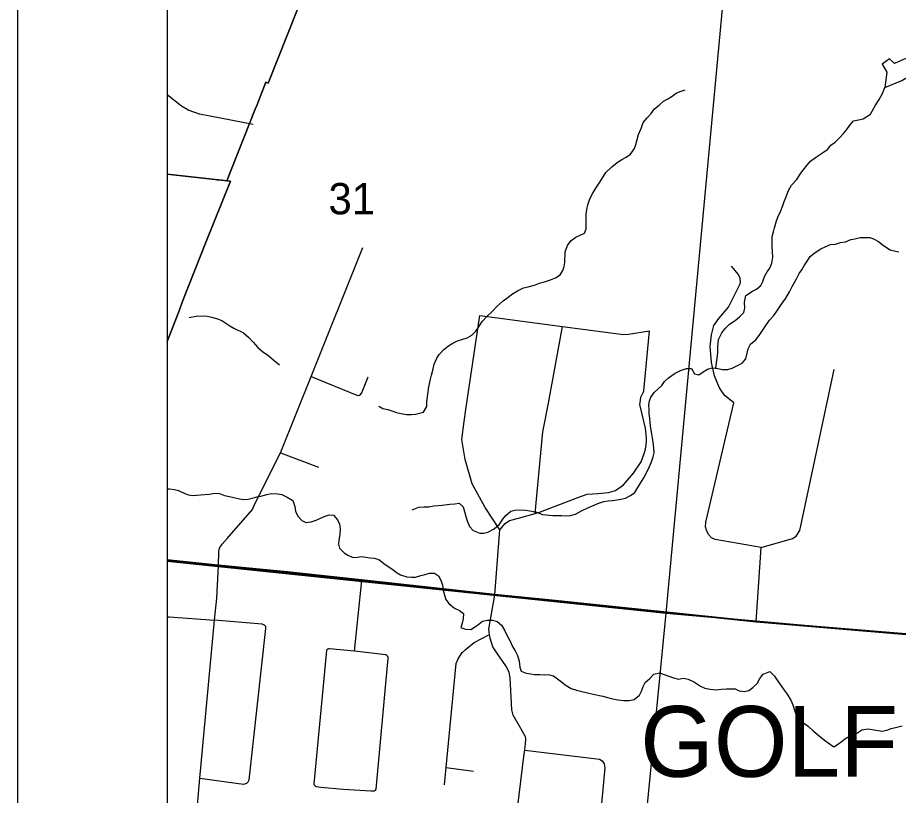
# Model space of a CAD drawing. Extents: x 0 to 34, y 0 to 22.
# Drawn here: x 2 to 2.589, y 19.97 to 20.49 of the extents above; entities that cross this region are included whole.
import ezdxf

# ---------------------------------------------------------------- set-up
doc = ezdxf.new("R2010")
doc.units = 0
for name, color, linetype in [('GM_X_City_Street', 7, 'Continuous'), ('GM_X_Corporation', 7, 'Continuous'), ('GM_X_Corporation_Text', 7, 'Continuous'), ('GM_X_County_Road', 7, 'Continuous'), ('GM_X_Minor_Lake', 7, 'Continuous'), ('GM_X_Minor_River', 7, 'Continuous'), ('GM_X_Section', 7, 'Continuous'), ('GM_X_Section_Text', 7, 'Continuous'), ('GM_X_State_Shield', 7, 'Continuous'), ('SH_Cut_Line', 7, 'Continuous'), ('SH_Data', 7, 'Continuous')]:
    doc.layers.add(name, color=color, linetype=linetype)

msp = doc.modelspace()

# ---------------------------------------------------------------- linework, layer by layer
at = {"layer": 'GM_X_City_Street'}
for p, q in [((2.17575, 20.19864), (2.20126, 20.18905)), ((2.4941, 20.08563), (2.49724, 20.1354)), ((2.22524, 20.06599), (2.23015, 20.11333)), ((2.28667, 19.98809), (2.30493, 19.98567))]:
    msp.add_line(p, q, dxfattribs=at)
for points in [[(2.20601, 20.5425), (2.16768, 20.44589), (2.16608, 20.44648), (2.15995, 20.43101), (2.15895, 20.42846), (2.13998, 20.38055), (2.14237, 20.38029), (2.12621, 20.34), (2.11061, 20.30054), (2.10761, 20.29254), (2.1, 20.27308), (2.1, 19.96658)], [(2.1, 20.49946), (2.1, 20.38492), (2.13223, 20.3814), (2.13327, 20.38129), (2.13428, 20.38117), (2.13664, 20.38092), (2.13998, 20.38055), (2.15895, 20.42846), (2.15995, 20.43101), (2.16608, 20.44648), (2.16768, 20.44589), (2.20601, 20.5425)], [(2.1, 20.43825), (2.10958, 20.43066), (2.11443, 20.42768), (2.12138, 20.42522), (2.12875, 20.42407), (2.15762, 20.41836)], [(2.12023, 19.96309), (2.12189, 19.98094), (2.13178, 20.08666), (2.13316, 20.10141), (2.13426, 20.12315), (2.13469, 20.13252), (2.13482, 20.13408), (2.13536, 20.1354), (2.1368, 20.13744), (2.14012, 20.14134), (2.15712, 20.16081), (2.15873, 20.16457), (2.17575, 20.19864), (2.17632, 20.19978), (2.19629, 20.24969), (2.2308, 20.33593)], [(2.47903, 20.23212), (2.47327, 20.23664), (2.47093, 20.2396), (2.46925, 20.24263), (2.46622, 20.25012), (2.46417, 20.25909), (2.4633, 20.2699), (2.46335, 20.27145), (2.46422, 20.27753), (2.46575, 20.28372), (2.46909, 20.28838), (2.47554, 20.29599), (2.48134, 20.3076), (2.48323, 20.3116), (2.48356, 20.31286), (2.48323, 20.31516), (2.48217, 20.31783), (2.47757, 20.32346)], [(2.33327, 19.9517), (2.33886, 19.99721), (2.33918, 19.99983), (2.33973, 20.00429), (2.33984, 20.00676), (2.33984, 20.00776), (2.33965, 20.00866), (2.33566, 20.01579), (2.33148, 20.02311), (2.33063, 20.02674), (2.32947, 20.04822), (2.3288, 20.05184), (2.32664, 20.05626), (2.32108, 20.06423), (2.31786, 20.06883), (2.31611, 20.07458), (2.3157, 20.07711), (2.31512, 20.08067), (2.31926, 20.10355), (2.32251, 20.1471), (2.31265, 20.16216), (2.30395, 20.17796), (2.29925, 20.19422), (2.29712, 20.20756), (2.29868, 20.21959), (2.29971, 20.22761), (2.30928, 20.29037)], [(2.30928, 20.29037), (2.36452, 20.28311), (2.40529, 20.27775), (2.40871, 20.27803), (2.42261, 20.28013)], [(2.34622, 20.15809), (2.35129, 20.21257), (2.3552, 20.23182), (2.36452, 20.28311)], [(2.40519, 20.17715), (2.41203, 20.18494), (2.41715, 20.19259), (2.41919, 20.19823), (2.41992, 20.20105), (2.42047, 20.20389), (2.42059, 20.2064), (2.4206, 20.20863), (2.42, 20.2151), (2.41623, 20.23095), (2.41633, 20.23208), (2.41693, 20.23587), (2.41873, 20.23947), (2.41894, 20.24018), (2.42261, 20.28013)], [(2.19629, 20.24969), (2.22687, 20.23711), (2.22761, 20.23702), (2.22859, 20.23721), (2.22924, 20.23765), (2.23018, 20.23864), (2.23102, 20.24045), (2.23447, 20.24947)], [(2.49724, 20.1354), (2.51824, 20.1413), (2.52075, 20.14294), (2.52312, 20.14667), (2.54616, 20.25424)], [(2.49724, 20.1354), (2.46665, 20.14059), (2.46408, 20.14188), (2.46218, 20.14393), (2.4607, 20.14695), (2.46011, 20.14923), (2.4603, 20.15214), (2.47903, 20.23212)], [(2.32251, 20.1471), (2.32603, 20.15137), (2.32892, 20.15338), (2.33503, 20.15492), (2.34622, 20.15809), (2.34974, 20.15909), (2.37464, 20.16867), (2.38095, 20.17097), (2.38817, 20.17153), (2.3952, 20.17211), (2.39998, 20.1735), (2.40519, 20.17715)], [(2.1, 20.08886), (2.10143, 20.08904), (2.13178, 20.08666)], [(2.12189, 19.98094), (2.15111, 19.97707), (2.152, 19.97719), (2.15333, 19.97779), (2.15425, 19.97867), (2.15479, 19.98001), (2.16608, 20.08105), (2.16611, 20.08169), (2.16593, 20.08238), (2.16557, 20.08287), (2.16504, 20.08326), (2.16432, 20.08366), (2.1635, 20.08397), (2.13178, 20.08666)], [(2.28554, 19.97651), (2.28667, 19.98809), (2.29276, 20.05083), (2.29344, 20.05773), (2.29437, 20.06034), (2.29568, 20.06263), (2.29742, 20.06505), (2.29782, 20.06542), (2.29941, 20.06686), (2.30544, 20.07169), (2.3157, 20.07711)], [(2.22524, 20.06599), (2.2086, 20.06758), (2.20802, 20.0676), (2.20745, 20.06739), (2.20682, 20.06686), (2.20667, 20.06649), (2.19815, 19.97733), (2.19841, 19.97652), (2.19892, 19.9759), (2.19978, 19.97556), (2.20283, 19.97512), (2.21777, 19.97358)], [(2.21777, 19.97358), (2.23633, 19.97252), (2.23793, 19.97249), (2.23865, 19.97255), (2.23906, 19.97271), (2.23944, 19.97296), (2.23977, 19.97375), (2.24788, 20.06122), (2.2478, 20.06183), (2.24753, 20.06236), (2.24698, 20.06307), (2.24623, 20.06354), (2.22524, 20.06599)], [(2.33918, 19.99983), (2.38914, 19.99386), (2.39101, 19.99267), (2.39229, 19.99074), (2.39279, 19.98788), (2.38966, 19.95437)]]:
    msp.add_lwpolyline(points, dxfattribs=at)
msp.add_lwpolyline([(2.1, 20.38492), (2.1, 20.27308), (2.10761, 20.29254), (2.11061, 20.30054), (2.12621, 20.34), (2.14237, 20.38029), (2.13998, 20.38055), (2.13664, 20.38092), (2.13428, 20.38117), (2.13327, 20.38129), (2.13223, 20.3814)], close=True, dxfattribs=at)
at = {"layer": 'GM_X_Corporation'}
for points in [[(5.04518, 20.9), (2.1, 20.9), (2.1, 20.12706), (2.13415, 20.12341), (2.18047, 20.11893), (2.23003, 20.11359), (2.31914, 20.10381), (2.35745, 20.10011), (2.49398, 20.08589), (2.60767, 20.07635), (2.76246, 20.06345), (2.8394, 20.05622), (2.91774, 20.04882), (2.99895, 20.04051), (3.00624, 20.03956), (3.14042, 20.02292)], [(3.14042, 20.02292), (3.00624, 20.03956), (2.99895, 20.04051), (2.91774, 20.04882), (2.8394, 20.05622), (2.76246, 20.06345), (2.60767, 20.07635), (2.49398, 20.08589), (2.35745, 20.10011), (2.31914, 20.10381), (2.23003, 20.11359), (2.18047, 20.11893), (2.13415, 20.12341), (2.1, 20.12706), (2.1, 17.35231)]]:
    msp.add_lwpolyline(points, dxfattribs=at)
at = {"layer": 'GM_X_County_Road'}
for points in [[(2.1, 20.12681), (2.13426, 20.12315), (2.16951, 20.11974)], [(2.16951, 20.11974), (2.18058, 20.11867), (2.23015, 20.11333), (2.31926, 20.10355), (2.35756, 20.09985), (2.4941, 20.08563), (2.60779, 20.07609)]]:
    msp.add_lwpolyline(points, dxfattribs=at)
at = {"layer": 'GM_X_Minor_Lake'}
for points in [[(2.58017, 20.44304), (2.59154, 20.44759), (2.60115, 20.45348), (2.60644, 20.46117), (2.60138, 20.46469), (2.59296, 20.46181), (2.58645, 20.45909), (2.58327, 20.46201), (2.57827, 20.4585), (2.58139, 20.45311)], [(2.58139, 20.45311), (2.58017, 20.44304)]]:
    msp.add_lwpolyline(points, dxfattribs=at)
at = {"layer": 'GM_X_Minor_River'}
for points in [[(2.46698, 20.2552), (2.4683, 20.26544), (2.46826, 20.26944), (2.46884, 20.27435), (2.4711, 20.27882), (2.47351, 20.28195), (2.47627, 20.28468), (2.47998, 20.28719), (2.48292, 20.28954), (2.4857, 20.29247), (2.48638, 20.29529), (2.48617, 20.29948), (2.4871, 20.30381), (2.49158, 20.30666), (2.49429, 20.30807), (2.49705, 20.31043), (2.49849, 20.31322), (2.49957, 20.31659), (2.5014, 20.31956), (2.50321, 20.32214), (2.50448, 20.32551), (2.50521, 20.32947), (2.50497, 20.33309), (2.50472, 20.33633), (2.50464, 20.33919), (2.5048, 20.34336), (2.50549, 20.34637), (2.50616, 20.34901), (2.50768, 20.35369), (2.50875, 20.35669), (2.51021, 20.36005), (2.51188, 20.36397), (2.51275, 20.36679), (2.51381, 20.3694), (2.5157, 20.37407), (2.51774, 20.3776), (2.52112, 20.38145), (2.52395, 20.3857), (2.52795, 20.39086), (2.53034, 20.39361), (2.53367, 20.39613), (2.53835, 20.39917), (2.54187, 20.40168), (2.54387, 20.40426), (2.54681, 20.40642), (2.54977, 20.40934), (2.55235, 20.41208), (2.55474, 20.41483), (2.55675, 20.41779), (2.55914, 20.42054), (2.5624, 20.42136), (2.56547, 20.42199), (2.57054, 20.4252), (2.57381, 20.43115), (2.57623, 20.43485), (2.57848, 20.43893), (2.58017, 20.44304)], [(2.24155, 20.22981), (2.24434, 20.22836), (2.24754, 20.22766), (2.25036, 20.22678), (2.25354, 20.2257), (2.25637, 20.22502), (2.26014, 20.22429), (2.26336, 20.22415), (2.26622, 20.22442), (2.2716, 20.22571), (2.27365, 20.22962), (2.27378, 20.23303), (2.27436, 20.23795), (2.27511, 20.24267), (2.27608, 20.24795), (2.27694, 20.25057), (2.27787, 20.25472), (2.27856, 20.25792), (2.28043, 20.26183), (2.28186, 20.26443), (2.28503, 20.26772), (2.28817, 20.27025), (2.29109, 20.27203), (2.29418, 20.27342), (2.29707, 20.27444), (2.30073, 20.27562), (2.30384, 20.27739), (2.3066, 20.27994), (2.30843, 20.2829), (2.31084, 20.28641), (2.31382, 20.28971), (2.31738, 20.29317), (2.32075, 20.29665), (2.32488, 20.30027), (2.3282, 20.30261), (2.33095, 20.30496), (2.33426, 20.30692), (2.33834, 20.30903), (2.34159, 20.30965), (2.34563, 20.31082), (2.34909, 20.312), (2.35236, 20.31301), (2.35641, 20.31436), (2.35969, 20.31574), (2.36281, 20.3177), (2.36463, 20.32048), (2.3655, 20.32329), (2.36598, 20.32593), (2.36626, 20.33295), (2.36776, 20.33726), (2.37017, 20.34058), (2.3733, 20.34292), (2.3791, 20.34553), (2.38035, 20.34833), (2.38029, 20.35156), (2.38022, 20.35461), (2.38036, 20.35821), (2.38067, 20.36124), (2.38137, 20.36444), (2.38266, 20.36838), (2.38472, 20.37229), (2.38675, 20.37562), (2.38938, 20.37969), (2.39161, 20.38321), (2.39343, 20.38618), (2.39757, 20.38981), (2.4011, 20.3927), (2.40422, 20.39485), (2.40695, 20.39645), (2.40987, 20.39842), (2.41268, 20.4021), (2.41354, 20.40473), (2.41444, 20.40811), (2.41533, 20.41149), (2.417, 20.41541), (2.4185, 20.41953), (2.42109, 20.42266), (2.42386, 20.42558), (2.42589, 20.42873), (2.42902, 20.43107), (2.43198, 20.4338), (2.43489, 20.43539), (2.43781, 20.43717), (2.44055, 20.43914), (2.44326, 20.44036), (2.44653, 20.44137)], [(2.52628, 20.32423), (2.52849, 20.32737), (2.53012, 20.32996), (2.53286, 20.33213), (2.53734, 20.33498), (2.54025, 20.33638), (2.54373, 20.33795), (2.54697, 20.33819), (2.55043, 20.33919), (2.55368, 20.33981), (2.55735, 20.34118), (2.56003, 20.34164), (2.56348, 20.34264), (2.56729, 20.34267), (2.56994, 20.34256), (2.57257, 20.34169), (2.57573, 20.33985), (2.57832, 20.33803), (2.58108, 20.33583), (2.58368, 20.33439), (2.58632, 20.33371), (2.58933, 20.33301)], [(2.2639, 20.16048), (2.26834, 20.16219), (2.27196, 20.16242), (2.275, 20.16249), (2.27845, 20.1631), (2.28398, 20.16363), (2.28914, 20.16437), (2.29238, 20.16462), (2.29524, 20.16488), (2.29799, 20.16248), (2.29901, 20.1594), (2.29983, 20.15595), (2.30066, 20.15306), (2.30223, 20.14939), (2.30478, 20.14662), (2.30908, 20.14492), (2.31175, 20.145), (2.31443, 20.14565), (2.3187, 20.14775), (2.32243, 20.15102), (2.32465, 20.15416), (2.32665, 20.15674), (2.32999, 20.15964), (2.33344, 20.16044), (2.3397, 20.16018), (2.34254, 20.15988), (2.3465, 20.15914), (2.351, 20.15743), (2.358, 20.15677), (2.36142, 20.15681), (2.36408, 20.1567), (2.36673, 20.15659), (2.36978, 20.15666), (2.37305, 20.15766), (2.37712, 20.15977), (2.38138, 20.16188), (2.38448, 20.16327), (2.38814, 20.16464), (2.39218, 20.16599), (2.39505, 20.16644), (2.39791, 20.1667), (2.40231, 20.16747), (2.40652, 20.16824), (2.41001, 20.17), (2.41295, 20.17216), (2.41559, 20.17661), (2.41884, 20.18179), (2.42109, 20.18607), (2.42256, 20.18943), (2.42401, 20.1926), (2.42509, 20.19598), (2.42577, 20.19861), (2.42523, 20.20414), (2.42464, 20.20854), (2.42417, 20.21122), (2.42324, 20.21639), (2.42288, 20.22172), (2.42243, 20.22478), (2.42236, 20.22782), (2.42227, 20.23049), (2.42257, 20.23332), (2.42344, 20.23595), (2.42583, 20.23889), (2.43096, 20.24362), (2.43259, 20.2464), (2.43534, 20.24876), (2.43984, 20.25199), (2.44333, 20.25375), (2.44736, 20.25491), (2.45078, 20.25496), (2.45274, 20.25146), (2.45556, 20.25077), (2.45849, 20.25274), (2.46141, 20.25452), (2.46487, 20.25551), (2.46846, 20.25499), (2.47147, 20.25429), (2.47508, 20.25433), (2.47796, 20.25516), (2.48145, 20.25692), (2.48474, 20.25849), (2.48714, 20.26143), (2.48805, 20.26519), (2.48874, 20.26821), (2.49018, 20.27119), (2.49372, 20.27427), (2.49592, 20.27703), (2.49833, 20.28035), (2.50056, 20.28387), (2.50298, 20.28738), (2.50576, 20.29049), (2.50778, 20.29345), (2.51, 20.29678), (2.51201, 20.29955), (2.51382, 20.30213), (2.51626, 20.30621), (2.51812, 20.30993), (2.52077, 20.31457), (2.52282, 20.31848), (2.52445, 20.32107), (2.52628, 20.32423)], [(2.11467, 20.28922), (2.11945, 20.28998), (2.12402, 20.29017), (2.12687, 20.29005), (2.12988, 20.28935), (2.13364, 20.28825), (2.13663, 20.28717), (2.142, 20.28353), (2.1446, 20.2819), (2.15113, 20.27878), (2.15462, 20.27579), (2.15753, 20.27263), (2.16063, 20.26908), (2.16413, 20.26627), (2.16708, 20.26406), (2.17169, 20.26045), (2.17518, 20.25745)], [(2.1, 20.17445), (2.10162, 20.17461), (2.10502, 20.17409), (2.10765, 20.17341), (2.11176, 20.17153), (2.11438, 20.17047), (2.11702, 20.16999), (2.12236, 20.17052), (2.12827, 20.17104), (2.13171, 20.17166), (2.13512, 20.17132), (2.1383, 20.17005), (2.14169, 20.16934), (2.14452, 20.16884), (2.14848, 20.16792), (2.15112, 20.16743), (2.15417, 20.16768), (2.15686, 20.16833), (2.15993, 20.16916), (2.16261, 20.16962), (2.16664, 20.17078), (2.1699, 20.1714), (2.17407, 20.17123), (2.17671, 20.17074), (2.18025, 20.16907), (2.18415, 20.16663), (2.18552, 20.16278), (2.18577, 20.15954), (2.18735, 20.15624), (2.19009, 20.15328), (2.19289, 20.15202), (2.19632, 20.15245), (2.19979, 20.15363), (2.20269, 20.15503), (2.20578, 20.15624), (2.20848, 20.15707), (2.21132, 20.15696), (2.21405, 20.1538), (2.21526, 20.1509), (2.21571, 20.14784), (2.21556, 20.14405), (2.21485, 20.14028), (2.21474, 20.13762), (2.21521, 20.13494), (2.21868, 20.13157), (2.22128, 20.12994), (2.22446, 20.12867), (2.22732, 20.12893), (2.22999, 20.1292), (2.23283, 20.12889)], [(2.23283, 20.12889), (2.23585, 20.12839), (2.23851, 20.12828), (2.2417, 20.12739), (2.24575, 20.12399), (2.25093, 20.12054), (2.25351, 20.11854), (2.25612, 20.1171), (2.26025, 20.11579), (2.26346, 20.11546), (2.26613, 20.11554), (2.26978, 20.11653), (2.27265, 20.11717), (2.27554, 20.11819), (2.27877, 20.11825), (2.28155, 20.11642), (2.28315, 20.11351), (2.28415, 20.11004), (2.28459, 20.10679), (2.2856, 20.10333), (2.28644, 20.10064), (2.28842, 20.0979), (2.29229, 20.0947), (2.29565, 20.09323), (2.29823, 20.09122), (2.29809, 20.08761), (2.29741, 20.08479), (2.29653, 20.08179), (2.29953, 20.08071), (2.30313, 20.08038), (2.30762, 20.08342), (2.31095, 20.08594), (2.3144, 20.08675), (2.31762, 20.08661), (2.32083, 20.08591), (2.32357, 20.08333), (2.32572, 20.08001), (2.32731, 20.07671), (2.32925, 20.07302), (2.331, 20.06915), (2.33278, 20.06622), (2.33437, 20.06312), (2.33555, 20.05927), (2.33596, 20.05526), (2.33681, 20.05257), (2.34018, 20.05129), (2.3432, 20.05078), (2.34584, 20.05048), (2.34926, 20.05034), (2.35229, 20.05021), (2.35496, 20.05029), (2.35834, 20.04939), (2.36369, 20.04537), (2.36628, 20.04336), (2.37017, 20.04092), (2.37374, 20.03982), (2.37657, 20.03933), (2.38108, 20.03819), (2.38504, 20.03727), (2.39144, 20.03586), (2.39539, 20.03475), (2.39802, 20.03407), (2.40141, 20.03336), (2.40558, 20.03299), (2.409, 20.03304), (2.41245, 20.03366), (2.41598, 20.03655), (2.41722, 20.03916), (2.41849, 20.04234), (2.41973, 20.04495), (2.42288, 20.04767), (2.42565, 20.05059), (2.42929, 20.05139), (2.43248, 20.05031), (2.43548, 20.04923), (2.43867, 20.04815), (2.44205, 20.04725), (2.44531, 20.04788), (2.44852, 20.04736), (2.45281, 20.04528), (2.45669, 20.04265), (2.45968, 20.0412), (2.46326, 20.04048), (2.46723, 20.04013), (2.47086, 20.04055), (2.4741, 20.04079), (2.47714, 20.04085), (2.47999, 20.04074), (2.4826, 20.03949), (2.48619, 20.03896), (2.48906, 20.0396), (2.4918, 20.04158), (2.49457, 20.04431), (2.49641, 20.04766), (2.49862, 20.0506), (2.50305, 20.05232), (2.50617, 20.04934), (2.50796, 20.04661), (2.51066, 20.04269), (2.51283, 20.03994), (2.51481, 20.0372)], [(2.51481, 20.0372), (2.51712, 20.03311), (2.51852, 20.03002), (2.51971, 20.02655), (2.52056, 20.02385), (2.52254, 20.02111), (2.52565, 20.01813), (2.52897, 20.01552), (2.53209, 20.01273), (2.53614, 20.00933), (2.53964, 20.00653), (2.54223, 20.00471), (2.54592, 20.00209), (2.54904, 20.00405), (2.55374, 20.00765), (2.55801, 20.00995), (2.56129, 20.01114), (2.56461, 20.01347), (2.56862, 20.01407), (2.57296, 20.01332), (2.57561, 20.01283), (2.57825, 20.01253), (2.58132, 20.01316), (2.58422, 20.01437), (2.58709, 20.01501), (2.5917, 20.01615)]]:
    msp.add_lwpolyline(points, dxfattribs=at)
at = {"layer": 'GM_X_Section'}
for points in [[(2.4809, 20.59626), (2.98861, 20.55012), (2.94009, 20.04644), (2.43388, 20.09141)], [(2.43388, 20.09141), (2.94009, 20.04644), (2.88606, 19.54156), (2.38459, 19.5868)]]:
    msp.add_lwpolyline(points, close=True, dxfattribs=at)
at = {"layer": 'GM_X_State_Shield'}
for points in [[(2.1, 20.64018), (2.1, 20.12611), (2.43388, 20.09141), (2.4809, 20.59626)], [(2.1, 20.12611), (2.1, 19.61663), (2.38459, 19.5868), (2.43388, 20.09141)]]:
    msp.add_lwpolyline(points, close=True, dxfattribs=at)
at = {"layer": 'SH_Cut_Line'}
msp.add_lwpolyline([(5.67696, 20.9), (2.1, 20.9), (2.1, 17.35231)], dxfattribs=at)
at = {"layer": 'SH_Data'}
for p, q in [((2, 21), (2, 14)), ((2.1, 20.9), (2.1, 14.1))]:
    msp.add_line(p, q, dxfattribs=at)

# ---------------------------------------------------------------- texts
at = {"layer": 'GM_X_Corporation_Text'}
msp.add_text('GOLF', height=0.047348, rotation=0.00001, dxfattribs=at).set_placement((2.41648, 19.98194))
at = {"layer": 'GM_X_Section_Text'}
msp.add_text('31', height=0.020928, rotation=0.00001, dxfattribs=at).set_placement((2.20796, 20.35814))

doc.saveas('drawing.dxf')
